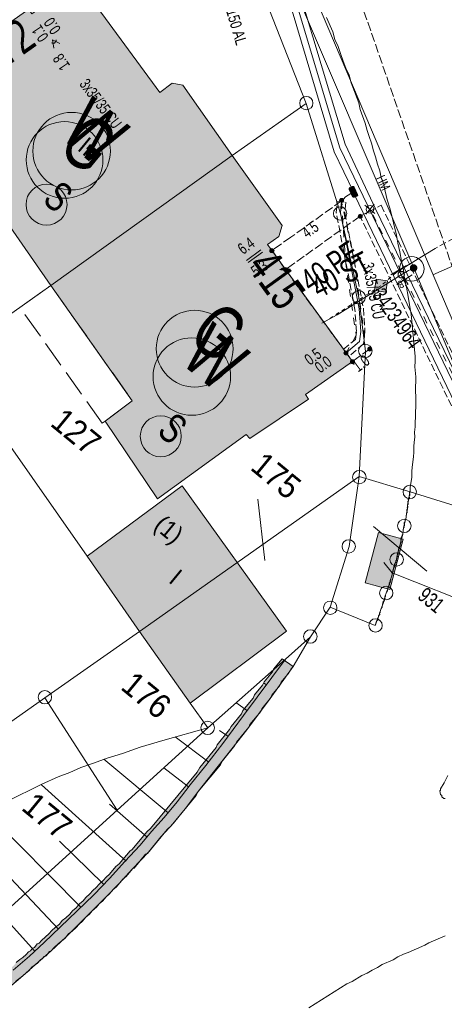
# Model space of a CAD drawing. Header units: metres. Extents: x -740 to 758, y -633 to 854.
# Tile 976 of 1056: x 419 to 438, y -85 to -39. Entities that reach past the tile are written whole.
import ezdxf

# ---------------------------------------------------------------- set-up
doc = ezdxf.new("R2010")
doc.units = ezdxf.units.M
doc.header["$MEASUREMENT"] = 0
for name, pattern in [('1248_416', [1.664, 1.248, -0.416]), ('166_166', [0.3328, 0.1664, -0.1664]), ('333_125', [0.4576, 0.3328, -0.1248]), ('333_333', [0.6656, 0.3328, -0.3328]), ('416_125', [0.5408, 0.416, -0.1248])]:
    doc.linetypes.add(name, pattern=pattern)
for name, color, linetype in [('Gas.LOVION', 7, 'Continuous'), ('Grundkarte.LOVION', 7, 'Continuous'), ('Grundkarte_Text.LOVION', 7, 'Continuous'), ('Strom.LOVION', 7, 'Continuous'), ('StromBemass.LOVION', 7, 'Continuous'), ('Telko.LOVION', 7, 'Continuous'), ('Wasser.LOVION', 7, 'Continuous')]:
    doc.layers.add(name, color=color, linetype=linetype)
doc.styles.add('ERSTELLTER_STIL_1', font='arial.ttf')

msp = doc.modelspace()

# ---------------------------------------------------------------- hatches: boundary and pattern name
at = {"layer": 'Gas.LOVION', "linetype": 'Continuous', "lineweight": 13}
for points in [[(437.117, -51.12), (437.13, -51.103), (437.14, -51.083), (437.148, -51.063), (437.154, -51.041), (437.157, -51.02), (437.156, -50.998), (437.154, -50.976), (437.148, -50.955), (437.14, -50.934), (437.129, -50.915), (437.116, -50.897), (437.101, -50.881), (437.084, -50.867), (437.066, -50.856), (437.046, -50.846), (437.025, -50.84), (437.003, -50.836), (436.981, -50.834), (436.959, -50.836), (436.938, -50.84), (436.917, -50.847), (436.897, -50.856), (436.879, -50.868), (436.862, -50.882), (436.847, -50.898), (436.834, -50.916), (436.823, -50.935), (436.815, -50.956), (436.81, -50.977), (436.807, -50.999), (436.807, -51.021), (436.81, -51.043), (436.816, -51.064), (436.824, -51.084), (436.835, -51.103), (436.848, -51.121), (436.863, -51.137), (436.88, -51.151), (436.898, -51.163), (436.918, -51.172), (436.939, -51.179), (436.961, -51.183), (436.983, -51.184), (437.004, -51.183), (437.026, -51.179), (437.047, -51.172), (437.067, -51.162), (437.085, -51.15), (437.102, -51.136)], [(437.117, -51.115), (437.13, -51.097), (437.141, -51.078), (437.149, -51.057), (437.154, -51.036), (437.157, -51.014), (437.157, -50.992), (437.154, -50.971), (437.148, -50.949), (437.14, -50.929), (437.13, -50.91), (437.117, -50.892), (437.102, -50.876), (437.085, -50.862), (437.066, -50.851), (437.046, -50.841), (437.025, -50.835), (437.004, -50.831), (436.982, -50.829), (436.96, -50.831), (436.938, -50.835), (436.918, -50.842), (436.898, -50.851), (436.879, -50.863), (436.863, -50.877), (436.848, -50.893), (436.835, -50.911), (436.824, -50.93), (436.816, -50.95), (436.811, -50.972), (436.808, -50.993), (436.808, -51.015), (436.811, -51.037), (436.817, -51.058), (436.825, -51.079), (436.835, -51.098), (436.848, -51.116), (436.863, -51.131), (436.88, -51.145), (436.899, -51.157), (436.919, -51.166), (436.94, -51.173), (436.961, -51.177), (436.983, -51.178), (437.005, -51.177), (437.026, -51.173), (437.047, -51.166), (437.067, -51.157), (437.086, -51.145), (437.102, -51.131)], [(432.858, -53.904), (432.512, -53.243), (432.189, -53.408), (432.521, -54.085)]]:
    msp.add_hatch(color=7, dxfattribs=at).paths.add_polyline_path(points)
at = {"layer": 'Grundkarte.LOVION', "linetype": 'Continuous', "lineweight": 18}
for color, points in [(9, [(417.625, -39.876), (416.294, -40.775), (416.434, -40.998), (416.381, -41.062), (415.109, -41.955), (412.511, -43.805), (414.927, -47.352), (416.252, -46.395), (420.033, -51.818), (428.515, -45.757), (426.212, -42.465), (425.7, -42.368), (425.123, -42.808), (421.3, -37.566), (419.148, -39.136), (419.008, -38.914)]), (9, [(431.941, -56.92), (434.125, -55.376), (430.162, -49.911), (430.687, -49.535), (430.843, -49.017), (428.515, -45.757), (420.033, -51.818), (423.841, -57.209), (422.575, -58.16), (425.028, -61.792), (429.168, -58.787), (429.334, -58.977), (432.081, -57.142)]), (254, [(421.744, -64.478), (424.186, -67.993), (426.553, -71.338), (431.041, -67.973), (426.18, -61.177)]), (254, [(415.642, -86.709), (415.806, -86.575), (415.912, -86.447), (416.569, -85.91), (416.707, -85.807), (417.199, -85.405), (417.337, -85.302), (417.469, -85.142), (417.962, -84.739), (418.099, -84.637), (418.264, -84.502), (418.396, -84.342), (418.724, -84.073), (418.862, -83.971), (419.026, -83.837), (419.158, -83.676), (419.322, -83.542), (419.407, -83.504), (419.566, -83.311), (419.624, -83.305), (419.73, -83.177), (419.815, -83.139), (419.974, -82.946), (420.058, -82.908), (420.191, -82.748), (420.381, -82.581), (420.71, -82.313), (420.868, -82.12), (421.032, -81.986), (421.223, -81.819), (421.355, -81.658), (421.519, -81.524), (421.678, -81.331), (421.842, -81.197), (421.974, -81.036), (422.165, -80.87), (422.297, -80.709), (422.461, -80.575), (422.619, -80.382), (422.784, -80.248), (422.942, -80.055), (423.106, -79.921), (423.397, -79.567), (423.561, -79.433), (423.852, -79.079), (423.936, -79.042), (424.465, -78.399), (424.55, -78.361), (425.474, -77.236), (425.665, -77.07), (426.827, -75.656), (426.927, -75.468), (427.957, -74.215), (428.057, -74.028), (428.638, -73.321), (428.712, -73.166), (429.293, -72.459), (429.34, -72.336), (429.842, -71.725), (429.889, -71.603), (430.285, -71.121), (430.359, -70.966), (430.728, -70.516), (430.802, -70.361), (431.172, -69.911), (431.245, -69.756), (431.351, -69.627), (430.842, -69.263), (430.446, -69.745), (430.399, -69.868), (430.003, -70.35), (429.929, -70.505), (429.559, -70.955), (429.486, -71.11), (429.011, -71.688), (428.937, -71.843), (428.462, -72.422), (428.388, -72.577), (427.807, -73.284), (427.76, -73.407), (426.994, -74.339), (426.867, -74.558), (424.702, -77.193), (424.537, -77.328), (423.824, -78.195), (423.739, -78.233), (423.237, -78.844), (423.073, -78.978), (422.783, -79.332), (422.618, -79.466), (422.486, -79.627), (422.296, -79.793), (422.164, -79.954), (421.999, -80.088), (421.867, -80.249), (421.677, -80.415), (421.545, -80.576), (421.38, -80.71), (421.222, -80.903), (421.058, -81.037), (420.926, -81.198), (420.735, -81.364), (420.571, -81.499), (420.439, -81.659), (420.248, -81.826), (420.084, -81.96), (419.952, -82.121), (419.788, -82.255), (419.597, -82.421), (419.491, -82.55), (419.406, -82.588), (419.274, -82.749), (419.189, -82.786), (419.084, -82.915), (418.999, -82.953), (418.893, -83.081), (418.729, -83.216), (418.591, -83.318), (418.427, -83.452), (418.295, -83.613), (418.131, -83.747), (417.993, -83.849), (417.664, -84.118), (417.532, -84.278), (417.395, -84.381), (416.738, -84.918), (416.6, -85.02), (416.468, -85.18), (416.14, -85.449), (416.002, -85.551), (415.509, -85.954), (415.371, -86.056), (415.207, -86.19)])]:
    msp.add_hatch(color=color, dxfattribs=at).paths.add_polyline_path(points)
at = {"layer": 'Strom.LOVION', "linetype": 'Continuous', "lineweight": 13}
for points in [[(418.9, -39.013), (418.025, -39.586), (418.146, -39.766), (419.037, -39.206)], [(433.974, -47.337), (434.126, -47.677), (434.158, -47.703), (434.216, -47.697), (434.331, -47.657), (434.37, -47.608), (434.367, -47.579), (434.2, -47.226), (434.168, -47.2), (434.109, -47.205), (434.011, -47.259), (433.995, -47.246), (433.969, -47.278)], [(434.17, -55.386), (433.502, -54.595), (433.337, -54.729), (434.022, -55.534)]]:
    msp.add_hatch(color=7, dxfattribs=at).paths.add_polyline_path(points)
at = {"layer": 'StromBemass.LOVION', "linetype": 'Continuous', "lineweight": 13}
for points in [[(433.694, -47.909), (433.701, -47.899), (433.707, -47.889), (433.711, -47.878), (433.714, -47.866), (433.715, -47.855), (433.715, -47.843), (433.714, -47.831), (433.711, -47.82), (433.706, -47.809), (433.701, -47.798), (433.694, -47.789), (433.686, -47.78), (433.676, -47.773), (433.666, -47.766), (433.656, -47.761), (433.644, -47.758), (433.633, -47.756), (433.621, -47.755), (433.609, -47.756), (433.598, -47.758), (433.586, -47.762), (433.576, -47.767), (433.566, -47.773), (433.557, -47.781), (433.548, -47.789), (433.541, -47.799), (433.536, -47.809), (433.532, -47.82), (433.529, -47.832), (433.527, -47.843), (433.527, -47.855), (433.529, -47.867), (433.532, -47.879), (433.536, -47.89), (433.542, -47.9), (433.549, -47.909), (433.557, -47.918), (433.566, -47.926), (433.576, -47.932), (433.587, -47.937), (433.598, -47.94), (433.61, -47.943), (433.622, -47.943), (433.633, -47.943), (433.645, -47.94), (433.656, -47.937), (433.667, -47.932), (433.677, -47.925), (433.686, -47.918)], [(434.561, -48.648), (434.567, -48.639), (434.573, -48.628), (434.577, -48.617), (434.58, -48.606), (434.582, -48.594), (434.582, -48.582), (434.58, -48.57), (434.577, -48.559), (434.573, -48.548), (434.567, -48.537), (434.56, -48.528), (434.552, -48.519), (434.543, -48.512), (434.533, -48.505), (434.522, -48.5), (434.511, -48.497), (434.499, -48.495), (434.487, -48.494), (434.476, -48.495), (434.464, -48.497), (434.453, -48.501), (434.442, -48.506), (434.432, -48.512), (434.423, -48.52), (434.415, -48.528), (434.408, -48.538), (434.402, -48.548), (434.398, -48.559), (434.395, -48.571), (434.393, -48.583), (434.394, -48.594), (434.395, -48.606), (434.398, -48.618), (434.402, -48.629), (434.408, -48.639), (434.415, -48.649), (434.423, -48.657), (434.432, -48.665), (434.442, -48.671), (434.453, -48.676), (434.464, -48.68), (434.476, -48.682), (434.488, -48.683), (434.5, -48.682), (434.511, -48.68), (434.523, -48.676), (434.533, -48.671), (434.543, -48.664), (434.552, -48.657)], [(430.43, -50.251), (430.437, -50.241), (430.442, -50.231), (430.446, -50.22), (430.449, -50.209), (430.451, -50.197), (430.451, -50.185), (430.449, -50.174), (430.446, -50.162), (430.442, -50.151), (430.436, -50.141), (430.429, -50.132), (430.421, -50.123), (430.412, -50.116), (430.402, -50.109), (430.392, -50.104), (430.38, -50.101), (430.369, -50.099), (430.357, -50.098), (430.345, -50.099), (430.334, -50.101), (430.323, -50.105), (430.312, -50.11), (430.302, -50.116), (430.293, -50.124), (430.285, -50.132), (430.278, -50.142), (430.273, -50.152), (430.268, -50.163), (430.265, -50.174), (430.264, -50.186), (430.264, -50.198), (430.265, -50.209), (430.268, -50.221), (430.273, -50.232), (430.278, -50.242), (430.285, -50.251), (430.294, -50.26), (430.303, -50.267), (430.313, -50.274), (430.323, -50.279), (430.334, -50.282), (430.346, -50.284), (430.358, -50.285), (430.369, -50.284), (430.381, -50.282), (430.392, -50.278), (430.403, -50.273), (430.413, -50.267), (430.422, -50.26)], [(430.444, -50.26), (430.451, -50.25), (430.457, -50.24), (430.461, -50.229), (430.464, -50.217), (430.465, -50.206), (430.465, -50.194), (430.464, -50.182), (430.461, -50.171), (430.456, -50.16), (430.451, -50.149), (430.444, -50.14), (430.435, -50.131), (430.426, -50.124), (430.416, -50.118), (430.406, -50.113), (430.394, -50.109), (430.383, -50.107), (430.371, -50.106), (430.359, -50.107), (430.348, -50.109), (430.336, -50.113), (430.326, -50.118), (430.316, -50.124), (430.307, -50.132), (430.299, -50.14), (430.292, -50.15), (430.286, -50.16), (430.282, -50.171), (430.279, -50.183), (430.277, -50.194), (430.277, -50.206), (430.279, -50.218), (430.282, -50.229), (430.286, -50.24), (430.292, -50.251), (430.299, -50.26), (430.307, -50.269), (430.316, -50.276), (430.326, -50.283), (430.337, -50.288), (430.348, -50.291), (430.36, -50.293), (430.372, -50.294), (430.383, -50.293), (430.395, -50.291), (430.406, -50.287), (430.417, -50.282), (430.427, -50.276), (430.436, -50.268)], [(431.081, -51.143), (431.088, -51.134), (431.094, -51.124), (431.098, -51.113), (431.101, -51.101), (431.103, -51.089), (431.103, -51.078), (431.101, -51.066), (431.098, -51.055), (431.094, -51.044), (431.088, -51.033), (431.081, -51.024), (431.073, -51.015), (431.064, -51.008), (431.054, -51.002), (431.043, -50.997), (431.032, -50.993), (431.02, -50.991), (431.009, -50.99), (430.997, -50.991), (430.985, -50.993), (430.974, -50.997), (430.964, -51.002), (430.954, -51.008), (430.945, -51.016), (430.937, -51.024), (430.93, -51.034), (430.924, -51.044), (430.92, -51.055), (430.917, -51.067), (430.915, -51.078), (430.915, -51.09), (430.917, -51.102), (430.92, -51.113), (430.924, -51.124), (430.93, -51.134), (430.937, -51.144), (430.945, -51.152), (430.954, -51.16), (430.964, -51.166), (430.975, -51.171), (430.986, -51.175), (430.998, -51.177), (431.009, -51.178), (431.021, -51.177), (431.033, -51.175), (431.044, -51.171), (431.054, -51.166), (431.064, -51.16), (431.073, -51.152)], [(435.008, -54.854), (435.015, -54.844), (435.021, -54.834), (435.026, -54.823), (435.029, -54.811), (435.03, -54.799), (435.03, -54.787), (435.028, -54.775), (435.025, -54.764), (435.021, -54.753), (435.015, -54.742), (435.008, -54.733), (435, -54.724), (434.991, -54.716), (434.98, -54.71), (434.97, -54.705), (434.958, -54.701), (434.946, -54.699), (434.935, -54.698), (434.923, -54.699), (434.911, -54.701), (434.899, -54.705), (434.889, -54.71), (434.879, -54.717), (434.869, -54.724), (434.861, -54.733), (434.854, -54.743), (434.848, -54.753), (434.844, -54.764), (434.841, -54.776), (434.84, -54.788), (434.84, -54.8), (434.841, -54.812), (434.844, -54.823), (434.849, -54.834), (434.855, -54.845), (434.862, -54.855), (434.87, -54.863), (434.879, -54.871), (434.889, -54.877), (434.9, -54.882), (434.911, -54.886), (434.923, -54.888), (434.935, -54.889), (434.947, -54.888), (434.959, -54.886), (434.97, -54.882), (434.981, -54.877), (434.991, -54.87), (435, -54.863)], [(433.897, -55.034), (433.904, -55.025), (433.91, -55.015), (433.914, -55.004), (433.917, -54.992), (433.918, -54.98), (433.918, -54.969), (433.917, -54.957), (433.914, -54.946), (433.909, -54.935), (433.904, -54.924), (433.897, -54.915), (433.888, -54.906), (433.879, -54.899), (433.869, -54.892), (433.859, -54.887), (433.847, -54.884), (433.836, -54.882), (433.824, -54.881), (433.812, -54.882), (433.801, -54.884), (433.79, -54.888), (433.779, -54.893), (433.769, -54.899), (433.76, -54.907), (433.752, -54.915), (433.745, -54.925), (433.739, -54.935), (433.735, -54.946), (433.732, -54.958), (433.731, -54.969), (433.731, -54.981), (433.732, -54.993), (433.735, -55.004), (433.74, -55.015), (433.745, -55.025), (433.752, -55.035), (433.76, -55.044), (433.769, -55.051), (433.779, -55.057), (433.79, -55.062), (433.801, -55.066), (433.813, -55.068), (433.825, -55.069), (433.836, -55.068), (433.848, -55.066), (433.859, -55.062), (433.87, -55.057), (433.88, -55.051), (433.889, -55.043)], [(433.897, -55.034), (433.904, -55.025), (433.91, -55.015), (433.914, -55.004), (433.917, -54.992), (433.918, -54.98), (433.918, -54.969), (433.917, -54.957), (433.914, -54.946), (433.909, -54.935), (433.904, -54.924), (433.897, -54.915), (433.888, -54.906), (433.879, -54.899), (433.869, -54.892), (433.859, -54.887), (433.847, -54.884), (433.836, -54.882), (433.824, -54.881), (433.812, -54.882), (433.801, -54.884), (433.79, -54.888), (433.779, -54.893), (433.769, -54.899), (433.76, -54.907), (433.752, -54.915), (433.745, -54.925), (433.739, -54.935), (433.735, -54.946), (433.732, -54.958), (433.731, -54.969), (433.731, -54.981), (433.732, -54.993), (433.735, -55.004), (433.74, -55.015), (433.745, -55.025), (433.752, -55.035), (433.76, -55.044), (433.769, -55.051), (433.779, -55.057), (433.79, -55.062), (433.801, -55.066), (433.813, -55.068), (433.825, -55.069), (433.836, -55.068), (433.848, -55.066), (433.859, -55.062), (433.87, -55.057), (433.88, -55.051), (433.889, -55.043)], [(434.197, -55.444), (434.204, -55.434), (434.21, -55.424), (434.214, -55.413), (434.217, -55.401), (434.219, -55.39), (434.219, -55.378), (434.217, -55.366), (434.214, -55.354), (434.21, -55.343), (434.204, -55.333), (434.197, -55.323), (434.189, -55.315), (434.18, -55.307), (434.17, -55.301), (434.159, -55.296), (434.148, -55.292), (434.136, -55.29), (434.124, -55.289), (434.112, -55.29), (434.101, -55.292), (434.089, -55.296), (434.079, -55.301), (434.069, -55.308), (434.059, -55.315), (434.051, -55.324), (434.044, -55.333), (434.039, -55.344), (434.034, -55.355), (434.031, -55.366), (434.03, -55.378), (434.03, -55.39), (434.032, -55.402), (434.035, -55.413), (434.039, -55.424), (434.045, -55.435), (434.052, -55.444), (434.06, -55.453), (434.069, -55.461), (434.079, -55.467), (434.09, -55.472), (434.101, -55.476), (434.113, -55.478), (434.125, -55.478), (434.137, -55.478), (434.148, -55.475), (434.159, -55.472), (434.17, -55.467), (434.18, -55.46), (434.189, -55.453)], [(434.201, -55.448), (434.208, -55.439), (434.213, -55.428), (434.218, -55.417), (434.221, -55.406), (434.222, -55.394), (434.222, -55.382), (434.221, -55.37), (434.218, -55.359), (434.213, -55.348), (434.207, -55.337), (434.2, -55.328), (434.192, -55.319), (434.183, -55.311), (434.173, -55.305), (434.162, -55.3), (434.151, -55.296), (434.139, -55.294), (434.127, -55.293), (434.115, -55.294), (434.104, -55.297), (434.093, -55.3), (434.082, -55.305), (434.072, -55.312), (434.063, -55.319), (434.055, -55.328), (434.048, -55.338), (434.042, -55.348), (434.038, -55.359), (434.035, -55.371), (434.033, -55.382), (434.033, -55.394), (434.035, -55.406), (434.038, -55.418), (434.042, -55.429), (434.048, -55.439), (434.055, -55.449), (434.063, -55.457), (434.072, -55.465), (434.082, -55.471), (434.093, -55.476), (434.104, -55.48), (434.116, -55.482), (434.128, -55.483), (434.14, -55.482), (434.151, -55.48), (434.163, -55.476), (434.173, -55.471), (434.184, -55.464), (434.193, -55.457)]]:
    msp.add_hatch(color=7, dxfattribs=at).paths.add_polyline_path(points)
at = {"layer": 'Telko.LOVION', "linetype": 'Continuous', "lineweight": 13}
msp.add_hatch(color=7, dxfattribs=at).paths.add_polyline_path([(435.335, -63.371), (434.723, -65.721), (435.875, -66.022), (436.488, -63.672)])
msp.add_hatch(color=7, dxfattribs=at).paths.add_polyline_path([(435.335, -63.371), (434.723, -65.721), (435.875, -66.022), (436.488, -63.672)])
at = {"layer": 'Wasser.LOVION', "linetype": 'Continuous', "lineweight": 13}
for points in [[(435.685, -52.135), (435.766, -51.61), (435.241, -51.528), (435.16, -52.053)], [(432.932, -53.911), (432.502, -53.288), (432.197, -53.496), (432.628, -54.119)]]:
    msp.add_hatch(color=7, dxfattribs=at).paths.add_polyline_path(points)

# ---------------------------------------------------------------- linework, layer by layer
at = {"layer": 'Gas.LOVION', "color": 5, "linetype": 'Continuous', "lineweight": 18}
for points in [[(421.935, -12.618), (424.898, -20.708), (425.827, -23.41), (425.6, -23.654), (425.96, -24.919), (426.839, -27.257), (436.993, -51.002), (438.983, -55.788), (445.139, -69.786), (452.329, -84.068), (454.17, -87.332), (459.058, -96.06), (466.964, -108.913), (476.558, -124.659), (484.713, -136.881), (490.312, -143.959), (494.472, -149.183), (511.141, -167.163), (511.407, -167.462), (511.638, -167.706), (515.808, -171.968), (525.98, -180.328), (533.808, -186.789), (542.251, -193.781)], [(436.993, -51.002), (436.894, -51.056), (436.738, -51.116), (436.404, -51.326), (433.41, -53.2), (432.693, -53.58)]]:
    msp.add_lwpolyline(points, dxfattribs=at)
at = {"layer": 'Gas.LOVION', "color": 251, "linetype": 'Continuous', "lineweight": 13}
for points in [[(435.916, -51.329), (436.656, -50.887)], [(436.196, -51.775), (436.92, -51.32)]]:
    msp.add_lwpolyline(points, dxfattribs=at)
at = {"layer": 'Gas.LOVION', "color": 5, "linetype": 'Continuous', "lineweight": 18}
for centre, radius in [((420.682, -45.959), 1.792), ((426.757, -54.776), 1.794)]:
    msp.add_circle(centre, radius, dxfattribs=at)
at = {"layer": 'Gas.LOVION', "color": 7, "linetype": 'Continuous', "lineweight": 13}
msp.add_circle((436.898, -51.046), 0.573, dxfattribs=at)
at = {"layer": 'Gas.LOVION', "color": 251, "linetype": 'Continuous', "lineweight": 13}
msp.add_circle((436.407, -51.318), 0.153, dxfattribs=at)
at = {"layer": 'Grundkarte.LOVION', "color": 8, "linetype": 'Continuous', "lineweight": 18}
for points in [[(443.464, -63.537), (436.819, -61.467), (434.444, -60.754), (434.729, -54.903), (434.424, -52.391), (433.566, -48.455), (431.971, -43.321), (429.532, -37.116), (426.334, -29.803), (420.006, -14.964), (426.334, -29.803), (406.948, -43.433), (395.195, -51.705), (383.417, -60.009)], [(443.464, -63.537), (436.819, -61.467), (436.792, -61.499), (436.804, -61.616), (436.777, -61.649), (436.789, -61.766), (436.736, -61.83), (436.742, -61.888), (436.715, -61.921), (436.727, -62.038), (436.7, -62.07), (436.712, -62.187), (436.685, -62.219), (436.691, -62.278), (436.665, -62.31), (436.676, -62.427), (436.65, -62.459), (436.656, -62.518), (436.629, -62.55), (436.641, -62.667), (436.614, -62.699), (436.62, -62.758), (436.593, -62.79), (436.573, -62.88), (436.546, -62.912), (436.558, -63.03), (436.531, -63.062), (436.537, -63.12), (436.511, -63.152), (436.516, -63.211), (436.49, -63.243), (436.501, -63.36), (436.475, -63.392), (436.481, -63.451), (436.454, -63.483), (436.434, -63.574), (436.407, -63.606), (436.413, -63.664), (436.387, -63.697), (436.398, -63.814), (436.372, -63.846), (436.377, -63.904), (436.351, -63.936), (436.357, -63.995), (436.33, -64.027), (436.31, -64.118), (436.283, -64.15), (436.289, -64.209), (436.262, -64.241), (436.268, -64.299), (436.242, -64.331), (436.247, -64.39), (436.221, -64.422), (436.227, -64.481), (436.2, -64.513), (436.18, -64.603), (436.185, -64.662), (436.159, -64.694), (436.165, -64.753), (436.112, -64.817), (436.118, -64.876), (436.091, -64.908), (436.097, -64.966), (436.044, -65.031), (436.05, -65.089), (436.023, -65.121), (436.029, -65.18), (436.003, -65.212), (436.008, -65.27), (435.982, -65.303), (435.988, -65.361), (435.961, -65.393), (435.941, -65.484), (435.914, -65.516), (435.92, -65.575), (435.894, -65.607), (435.899, -65.665), (435.846, -65.73), (435.852, -65.788), (435.826, -65.82), (435.805, -65.911), (435.779, -65.943), (435.784, -66.002), (435.758, -66.034), (435.764, -66.092), (435.711, -66.157), (435.69, -66.247), (435.664, -66.279), (435.669, -66.338), (435.643, -66.37), (435.649, -66.429), (435.622, -66.461), (435.628, -66.519), (435.549, -66.616), (435.555, -66.674), (435.528, -66.707), (435.534, -66.765), (435.507, -66.797), (435.513, -66.856), (435.46, -66.92), (435.44, -67.011), (435.413, -67.043), (435.419, -67.101), (435.393, -67.134), (435.398, -67.192), (435.345, -67.256), (435.325, -67.347), (435.298, -67.379), (435.304, -67.438), (435.251, -67.502), (435.257, -67.561), (435.231, -67.593), (435.21, -67.683), (435.183, -67.716), (433.09, -66.856), (433.965, -64.022), (434.444, -60.754), (434.729, -54.903), (434.424, -52.391), (433.566, -48.455), (431.971, -43.321), (429.532, -37.116)], [(435.183, -67.716), (435.251, -67.502), (435.325, -67.347), (435.46, -66.92), (435.534, -66.765), (435.602, -66.552), (435.643, -66.37), (435.711, -66.157), (435.784, -66.002), (435.852, -65.788), (435.894, -65.607), (435.961, -65.393), (436.044, -65.031), (436.112, -64.817), (436.185, -64.662), (436.221, -64.422), (436.262, -64.241), (436.33, -64.027), (436.413, -63.664), (436.481, -63.451), (436.49, -63.243), (436.573, -62.88), (436.641, -62.667), (436.65, -62.459), (436.691, -62.278), (436.7, -62.07), (436.742, -61.888), (436.777, -61.649), (436.819, -61.467), (436.828, -61.259), (436.899, -60.78), (436.903, -60.513), (436.912, -60.305), (436.983, -59.825), (436.993, -59.618), (436.996, -59.351), (437.005, -59.144), (437.041, -58.904), (437.018, -58.669), (437.054, -58.429), (437.063, -58.222), (437.067, -57.955), (437.076, -57.748), (437.079, -57.481), (437.089, -57.273), (437.092, -57.007), (437.069, -56.773), (437.078, -56.565), (437.082, -56.299), (437.091, -56.091), (437.045, -55.622), (437.049, -55.356), (437.058, -55.148), (436.864, -53.158), (436.791, -52.721), (436.725, -52.344), (436.653, -51.907), (436.554, -51.503), (436.514, -51.093), (436.415, -50.689), (436.343, -50.253), (436.244, -49.849), (436.178, -49.471), (435.882, -48.259), (435.751, -47.828), (435.653, -47.424), (435.592, -47.105), (435.473, -46.791), (435.412, -46.472), (435.293, -46.159), (435.2, -45.813), (435.112, -45.526), (435.02, -45.18), (434.9, -44.867), (434.813, -44.58), (434.72, -44.234), (434.482, -43.607), (434.421, -43.288), (434.063, -42.348), (433.97, -42.002), (433.818, -41.662), (433.699, -41.349), (433.574, -40.977), (433.455, -40.664), (433.303, -40.324), (433.21, -39.978), (432.908, -39.298)], [(416.624, -82.239), (423.14, -76.341), (427.375, -72.499), (430.992, -69.278), (432.162, -68.247), (433.09, -66.856), (435.183, -67.716), (435.251, -67.502), (435.325, -67.347), (435.46, -66.92), (435.534, -66.765), (435.602, -66.552), (435.643, -66.37), (435.711, -66.157), (435.784, -66.002), (435.852, -65.788), (435.894, -65.607), (435.961, -65.393), (436.044, -65.031), (436.112, -64.817), (436.185, -64.662), (436.221, -64.422), (436.262, -64.241), (436.33, -64.027), (436.413, -63.664), (436.481, -63.451), (436.49, -63.243), (436.573, -62.88), (436.641, -62.667), (436.65, -62.459), (436.691, -62.278), (436.7, -62.07), (436.742, -61.888), (436.777, -61.649), (436.819, -61.467), (443.464, -63.537)], [(438.587, -74.713), (438.413, -75.055), (438.234, -75.338), (438.24, -75.397), (438.213, -75.429), (438.231, -75.605), (438.295, -75.657), (438.301, -75.716), (438.397, -75.795), (438.456, -75.79)], [(432.082, -85.575), (433.865, -84.455), (434.119, -84.341), (434.565, -84.061), (434.82, -83.948), (435.043, -83.808), (435.298, -83.694), (435.52, -83.554), (436.03, -83.327), (436.253, -83.187), (436.508, -83.073), (436.736, -82.992), (437.501, -82.651), (437.697, -82.543), (438.462, -82.203)]]:
    msp.add_lwpolyline(points, dxfattribs=at)
at = {"layer": 'Grundkarte.LOVION', "color": 253, "linetype": 'Continuous', "lineweight": 18}
for points in [[(383.417, -60.009), (395.195, -51.705), (406.948, -43.433), (426.334, -29.803), (429.532, -37.116), (431.971, -43.321), (433.566, -48.455), (434.424, -52.391), (434.729, -54.903), (434.444, -60.754), (433.965, -64.022), (433.09, -66.856), (432.162, -68.247), (430.992, -69.278), (427.375, -72.499), (423.14, -76.341), (416.624, -82.239), (405.84, -91.953)], [(405.84, -91.953), (416.624, -82.239), (423.14, -76.341), (427.375, -72.499), (430.992, -69.278), (432.162, -68.247), (431.351, -69.627), (430.285, -71.121), (429.187, -72.587), (426.927, -75.468), (426.378, -76.202), (425.77, -76.941), (425.184, -77.59), (424.603, -78.297), (423.852, -79.079), (423.238, -79.76), (422.619, -80.382), (421.974, -81.036), (420.736, -82.28), (420.058, -82.908), (419.322, -83.542), (418.724, -84.073), (417.469, -85.142), (415.642, -86.709)], [(405.84, -91.953), (416.624, -82.239), (423.14, -76.341), (427.375, -72.499), (430.992, -69.278), (432.162, -68.247), (431.351, -69.627), (430.285, -71.121), (429.187, -72.587), (426.927, -75.468), (426.378, -76.202), (425.77, -76.941), (425.184, -77.59), (424.603, -78.297), (423.852, -79.079), (423.238, -79.76), (422.619, -80.382), (421.974, -81.036), (420.736, -82.28), (420.058, -82.908), (419.322, -83.542), (418.724, -84.073), (417.469, -85.142), (415.642, -86.709)]]:
    msp.add_lwpolyline(points, dxfattribs=at)
at = {"layer": 'Grundkarte.LOVION', "color": 8, "linetype": 'Continuous', "lineweight": 18}
for points in [[(406.948, -43.433), (426.334, -29.803), (429.532, -37.116), (431.971, -43.321), (428.515, -45.757), (420.033, -51.818), (418.597, -52.845), (415.252, -55.211)], [(417.625, -39.876), (419.008, -38.914), (419.148, -39.136), (421.3, -37.566), (425.123, -42.808), (425.7, -42.368), (426.212, -42.465), (428.515, -45.757), (420.033, -51.818), (416.252, -46.395), (414.927, -47.352), (412.511, -43.805), (415.109, -41.955), (416.381, -41.062), (416.434, -40.998), (416.294, -40.775)], [(395.195, -51.705), (406.948, -43.433), (415.252, -55.211), (421.744, -64.478), (424.186, -67.993), (419.76, -71.086), (412.434, -76.265), (402.817, -62.545), (397.53, -55.023)], [(415.252, -55.211), (418.597, -52.845), (420.033, -51.818), (428.515, -45.757), (431.971, -43.321), (433.566, -48.455), (434.424, -52.391), (434.729, -54.903), (434.444, -60.754), (424.186, -67.993), (421.744, -64.478)], [(431.941, -56.92), (432.081, -57.142), (429.334, -58.977), (429.168, -58.787), (425.028, -61.792), (422.575, -58.16), (423.841, -57.209), (420.033, -51.818), (428.515, -45.757), (430.843, -49.017), (430.687, -49.535), (430.162, -49.911), (434.125, -55.376)], [(421.744, -64.478), (426.18, -61.177), (431.041, -67.973), (426.553, -71.338), (424.186, -67.993)], [(424.186, -67.993), (434.444, -60.754), (433.965, -64.022), (433.09, -66.856), (432.162, -68.247), (430.992, -69.278), (427.375, -72.499), (426.553, -71.338)], [(436.185, -64.662), (436.112, -64.817), (436.044, -65.031), (435.961, -65.393), (435.894, -65.607), (435.852, -65.788), (435.784, -66.002), (435.711, -66.157), (435.643, -66.37), (435.602, -66.552), (435.534, -66.765), (435.46, -66.92), (435.325, -67.347), (435.251, -67.502), (435.183, -67.716), (433.09, -66.856), (433.965, -64.022), (434.444, -60.754), (436.819, -61.467), (436.777, -61.649), (436.742, -61.888), (436.7, -62.07), (436.691, -62.278), (436.65, -62.459), (436.641, -62.667), (436.573, -62.88), (436.49, -63.243), (436.481, -63.451), (436.413, -63.664), (436.33, -64.027), (436.262, -64.241), (436.221, -64.422)], [(419.76, -71.086), (424.186, -67.993), (426.553, -71.338), (427.375, -72.499), (423.14, -76.341)], [(412.434, -76.265), (419.76, -71.086), (423.14, -76.341), (416.624, -82.239)]]:
    msp.add_lwpolyline(points, close=True, dxfattribs=at)
at = {"layer": 'Grundkarte.LOVION', "color": 8, "linetype": '1248_416', "lineweight": 18}
msp.add_lwpolyline([(422.575, -58.16), (422.437, -58.263), (418.597, -52.845), (420.033, -51.818), (423.841, -57.209)], close=True, dxfattribs=at)
at = {"layer": 'Grundkarte.LOVION', "color": 7, "linetype": 'Continuous', "lineweight": 13}
for points in [[(430.039, -64.672), (429.7, -61.809)], [(435.115, -63.082), (437.595, -65.174)], [(418.286, -83.821), (419.048, -83.155), (419.726, -82.527), (420.482, -81.803), (422.049, -80.29), (422.773, -79.539), (423.492, -78.73), (424.217, -77.98), (424.745, -77.337), (425.332, -76.688), (425.94, -75.949), (426.541, -75.151), (427.281, -74.252), (428.068, -73.229), (429.033, -71.923), (430.992, -69.278), (427.375, -72.499), (425.276, -73.088), (424.212, -73.399), (423.383, -73.687), (422.666, -73.905), (422.039, -74.143), (421.438, -74.35), (420.929, -74.577), (420.387, -74.778), (419.622, -75.119), (417.987, -75.929)], [(418.427, -83.452), (418.591, -83.318), (418.729, -83.216), (418.893, -83.081), (418.999, -82.953), (419.084, -82.915), (419.189, -82.786), (419.274, -82.749), (419.406, -82.588), (419.491, -82.55), (419.597, -82.421), (419.788, -82.255), (419.952, -82.121), (420.084, -81.96), (420.248, -81.826), (420.439, -81.659), (420.571, -81.499), (420.735, -81.364), (420.926, -81.198), (421.058, -81.037), (421.222, -80.903), (421.38, -80.71), (421.545, -80.576), (421.677, -80.415), (421.867, -80.249), (421.999, -80.088), (422.164, -79.954), (422.296, -79.793), (422.486, -79.627), (422.618, -79.466), (422.783, -79.332), (423.073, -78.978), (423.237, -78.844), (423.739, -78.233), (423.824, -78.195), (424.537, -77.328), (424.702, -77.193), (426.867, -74.558), (426.994, -74.339), (427.76, -73.407), (427.807, -73.284), (428.388, -72.577), (428.462, -72.422), (428.937, -71.843), (429.011, -71.688), (429.486, -71.11), (429.559, -70.955), (429.929, -70.505), (430.003, -70.35), (430.399, -69.868), (430.446, -69.745), (430.842, -69.263), (431.351, -69.627), (431.245, -69.756), (431.172, -69.911), (430.802, -70.361), (430.728, -70.516), (430.359, -70.966), (430.285, -71.121), (429.889, -71.603), (429.842, -71.725), (429.34, -72.336), (429.293, -72.459), (428.712, -73.166), (428.638, -73.321), (428.057, -74.028), (427.957, -74.215), (426.927, -75.468), (426.827, -75.656), (425.665, -77.07), (425.474, -77.236), (424.55, -78.361), (424.465, -78.399), (423.936, -79.042), (423.852, -79.079), (423.561, -79.433), (423.397, -79.567), (423.106, -79.921), (422.942, -80.055), (422.784, -80.248), (422.619, -80.382), (422.461, -80.575), (422.297, -80.709), (422.165, -80.87), (421.974, -81.036), (421.842, -81.197), (421.678, -81.331), (421.519, -81.524), (421.355, -81.658), (421.223, -81.819), (421.032, -81.986), (420.868, -82.12), (420.71, -82.313), (420.381, -82.581), (420.191, -82.748), (420.058, -82.908), (419.974, -82.946), (419.815, -83.139), (419.73, -83.177), (419.624, -83.305), (419.566, -83.311), (419.407, -83.504), (419.322, -83.542), (419.158, -83.676), (419.026, -83.837), (418.862, -83.971), (418.724, -84.073), (418.396, -84.342)], [(430.105, -70.488), (429.976, -70.382)], [(429.218, -71.698), (428.678, -71.307)], [(428.3, -72.881), (427.92, -72.623)], [(427.413, -74.091), (425.85, -72.914)], [(425.517, -76.463), (422.522, -73.948)], [(426.462, -75.248), (425.311, -74.356)], [(423.551, -78.725), (419.596, -75.151)], [(424.534, -77.594), (422.787, -76.051)], [(421.456, -80.88), (417.064, -76.462)], [(419.292, -82.924), (414.751, -77.9)], [(422.504, -79.802), (420.444, -77.787)], [(420.403, -81.899), (418.161, -79.518)]]:
    msp.add_lwpolyline(points, dxfattribs=at)
at = {"layer": 'Grundkarte.LOVION', "color": 9, "linetype": 'Continuous', "lineweight": 18}
for centre, radius in [((431.973, -43.302), 0.31), ((433.551, -48.459), 0.312), ((434.424, -52.372), 0.311), ((434.728, -54.881), 0.313), ((434.449, -60.776), 0.314), ((436.803, -61.471), 0.312), ((436.548, -63.054), 0.313), ((433.951, -64.014), 0.312), ((436.191, -64.623), 0.313), ((435.704, -66.192), 0.314), ((433.091, -66.88), 0.313), ((435.204, -67.709), 0.312), ((432.16, -68.224), 0.313), ((419.762, -71.063), 0.313), ((427.364, -72.493), 0.312)]:
    msp.add_circle(centre, radius, dxfattribs=at)
at = {"layer": 'Strom.LOVION', "color": 1, "linetype": 'Continuous', "lineweight": 18}
for points in [[(420.772, -14.032), (429.642, -31.445), (433.781, -45.213), (435.2, -48.237), (452.234, -83.398), (456.569, -91.619), (475.969, -121.51), (476.301, -122.187), (479.262, -128.281), (483.262, -134.126), (492.02, -145.713), (513.927, -169.048), (531.67, -184.87), (541.986, -194.102)], [(541.801, -194.327), (531.405, -185.029), (513.736, -169.215), (491.774, -145.915), (483.01, -134.269), (479.01, -128.424), (476.049, -122.329), (475.704, -121.669), (456.304, -91.778), (451.971, -83.586), (433.532, -45.385), (429.409, -31.631), (420.561, -14.289)]]:
    msp.add_lwpolyline(points, dxfattribs=at)
at = {"layer": 'Strom.LOVION', "color": 150, "linetype": 'Continuous', "lineweight": 18}
msp.add_lwpolyline([(420.363, -14.53), (429.176, -31.816), (433.27, -45.573), (434.177, -47.45), (434.221, -47.593), (451.056, -82.538), (451.183, -82.776), (455.96, -91.738), (456.068, -91.934), (456.141, -92.075), (475.401, -121.743), (475.525, -121.952), (478.615, -128.315), (478.758, -128.567), (482.158, -133.569), (482.761, -134.441), (491.557, -146.113), (513.535, -169.427), (531.641, -185.626), (541.603, -194.568)], dxfattribs=at)
at = {"layer": 'Strom.LOVION', "color": 7, "linetype": 'Continuous', "lineweight": 13}
msp.add_lwpolyline([(433.974, -47.337), (433.969, -47.278), (433.995, -47.246), (434.011, -47.259), (434.109, -47.205), (434.168, -47.2), (434.2, -47.226), (434.367, -47.579), (434.37, -47.608), (434.331, -47.657), (434.216, -47.697), (434.158, -47.703), (434.126, -47.677)], close=True, dxfattribs=at)
at = {"layer": 'Strom.LOVION', "color": 5, "linetype": 'Continuous', "lineweight": 18}
msp.add_lwpolyline([(434.177, -47.45), (433.801, -47.679), (433.616, -47.904), (433.564, -48.426), (434.446, -52.921), (434.52, -53.978), (434.462, -54.442), (433.834, -54.976)], dxfattribs=at)
at = {"layer": 'Strom.LOVION', "color": 7, "linetype": '333_125', "lineweight": 13}
for points in [[(433.969, -55.14), (433.7, -54.812), (434.275, -54.342), (434.312, -53.969), (434.241, -52.941), (433.372, -48.43), (433.408, -47.895), (433.811, -47.929), (433.768, -48.406), (434.635, -52.888), (434.712, -53.974), (434.649, -54.542)], [(434.481, -48.588), (435.465, -48.078), (451.857, -82.119), (451.895, -82.204), (450.911, -82.714), (450.87, -82.6)]]:
    msp.add_lwpolyline(points, close=True, dxfattribs=at)
at = {"layer": 'Strom.LOVION', "color": 9, "linetype": '333_333', "lineweight": 18}
for points in [[(434.695, -54.256), (434.21, -50.654), (433.616, -47.904), (433.8, -50.694), (434.3, -54.147), (433.834, -54.976)], [(450.905, -82.656), (451.876, -82.162), (434.988, -48.331)]]:
    msp.add_lwpolyline(points, dxfattribs=at)
at = {"layer": 'Strom.LOVION', "color": 9, "linetype": 'Continuous', "lineweight": 18}
for points in [[(434.712, -48.077), (435.178, -48.46)], [(434.752, -48.487), (435.135, -48.021)]]:
    msp.add_lwpolyline(points, dxfattribs=at)
at = {"layer": 'Strom.LOVION', "color": 1, "linetype": 'Continuous', "lineweight": 18}
for centre, radius in [((419.838, -48.045), 0.958), ((425.175, -58.87), 0.959)]:
    msp.add_circle(centre, radius, dxfattribs=at)
at = {"layer": 'Strom.LOVION', "color": 9, "linetype": 'Continuous', "lineweight": 18}
msp.add_circle((434.947, -48.265), 0.178, dxfattribs=at)
at = {"layer": 'StromBemass.LOVION', "color": 7, "linetype": '416_125', "lineweight": 13}
for points in [[(450.083, -83.623), (449.983, -83.352), (436.215, -43.497), (425.791, -13.364)], [(433.626, -47.858), (431.252, -49.568), (430.366, -50.187)], [(434.481, -48.588), (431.87, -50.454), (431.001, -51.086)], [(434.925, -54.795), (434.125, -55.376), (431.001, -51.086), (430.382, -50.2)]]:
    msp.add_lwpolyline(points, dxfattribs=at)
at = {"layer": 'StromBemass.LOVION', "color": 7, "linetype": 'Continuous', "lineweight": 13}
for points in [[(420.063, -40.48), (420.095, -40.507), (420.212, -40.495), (420.291, -40.399), (420.286, -40.34)], [(420.176, -40.735), (420.123, -40.341), (420.465, -40.515)], [(429.171, -50.659), (429.847, -50.164)], [(429.254, -50.754), (429.93, -50.259)]]:
    msp.add_lwpolyline(points, dxfattribs=at)
for centre, radius in [((433.621, -47.849), 0.0943), ((434.488, -48.588), 0.0943), ((430.357, -50.192), 0.0936), ((430.371, -50.2), 0.094), ((431.009, -51.084), 0.0938), ((434.935, -54.794), 0.0953), ((433.824, -54.975), 0.0939), ((433.824, -54.975), 0.0939), ((434.124, -55.384), 0.0945), ((434.128, -55.388), 0.0946)]:
    msp.add_circle(centre, radius, dxfattribs=at)
at = {"layer": 'Telko.LOVION', "color": 1, "linetype": 'Continuous', "lineweight": 18}
msp.add_lwpolyline([(421.631, -12.988), (423.501, -17.298), (423.875, -17.955), (424.037, -18.708), (444.789, -67.56), (444.993, -68.293), (444.295, -68.554), (435.976, -65.244), (435.59, -64.765)], dxfattribs=at)
at = {"layer": 'Telko.LOVION', "color": 49, "linetype": 'Continuous', "lineweight": 18}
msp.add_lwpolyline([(442.425, -52.909), (439.581, -50.572), (437.882, -51.329)], dxfattribs=at)
at = {"layer": 'Telko.LOVION', "color": 7, "linetype": 'Continuous', "lineweight": 13}
msp.add_lwpolyline([(435.335, -63.371), (436.488, -63.672), (435.875, -66.022), (434.723, -65.721)], close=True, dxfattribs=at)
msp.add_lwpolyline([(435.335, -63.371), (436.488, -63.672), (435.875, -66.022), (434.723, -65.721)], close=True, dxfattribs=at)
at = {"layer": 'Wasser.LOVION', "color": 150, "linetype": '333_125', "lineweight": 18}
msp.add_lwpolyline([(448.501, -44.468), (443.332, -47.22), (437.983, -50.093)], dxfattribs=at)
at = {"layer": 'Wasser.LOVION', "color": 150, "linetype": 'Continuous', "lineweight": 18}
msp.add_lwpolyline([(437.983, -50.093), (437.203, -50.583), (436.171, -51.215)], dxfattribs=at)
at = {"layer": 'Wasser.LOVION', "color": 150, "linetype": '166_166', "lineweight": 18}
msp.add_lwpolyline([(436.171, -51.215), (435.448, -51.833), (432.709, -53.593)], dxfattribs=at)
at = {"layer": 'Wasser.LOVION', "color": 7, "linetype": 'Continuous', "lineweight": 13}
msp.add_lwpolyline([(435.685, -52.135), (435.16, -52.053), (435.241, -51.528), (435.766, -51.61)], close=True, dxfattribs=at)
at = {"layer": 'Wasser.LOVION', "color": 94, "linetype": 'Continuous', "lineweight": 18}
for centre, radius in [((421.01, -45.546), 1.811), ((426.625, -56.078), 1.81)]:
    msp.add_circle(centre, radius, dxfattribs=at)

# ---------------------------------------------------------------- texts
at = {"layer": 'Gas.LOVION', "color": 5, "linetype": 'Continuous', "lineweight": 18, "attachment_point": 7, "style": 'ERSTELLTER_STIL_1'}
for s, insert, char_height, rotation in [('{\\A1;\\W0.71561x;G}', (420.263, -45.55), 2.48984, 320.584), ('{\\A1;\\W0.71558x;40 ST}', (432.575, -52.453), 1.06709, 27.2414), ('{\\A1;\\W0.71548x;KB}', (436.589, -51.439), 0.35572, 211.2514), ('{\\A1;\\W0.71563x;G}', (426.342, -54.369), 2.4898, 320.5847)]:
    msp.add_mtext(s, dxfattribs=dict(at, insert=insert, char_height=char_height, rotation=rotation))
at = {"layer": 'Grundkarte_Text.LOVION', "color": 8, "linetype": 'Continuous', "lineweight": 18, "attachment_point": 7, "style": 'ERSTELLTER_STIL_1'}
for s, insert, char_height, rotation in [('{\\A1;\\W0.71563x;72}', (417.991, -41.595), 1.6008, 35.2105), ('{\\A1;\\W0.71560x;415}', (429.137, -50.936), 1.60081, 305.8687)]:
    msp.add_mtext(s, dxfattribs=dict(at, insert=insert, char_height=char_height, rotation=rotation))
at = {"layer": 'Grundkarte_Text.LOVION', "color": 7, "linetype": 'Continuous', "lineweight": 13, "attachment_point": 7, "style": 'ERSTELLTER_STIL_1'}
for s, insert, char_height, rotation in [('{\\A1;\\W0.89455x;II}', (421.236, -45.47), 0.83076, 320.5814), ('{\\A1;\\W0.89459x;II}', (426.808, -54.087), 0.83073, 320.5841), ('{\\A1;\\W0.89450x;127}', (419.96, -58.338), 1.12429, 320.5859), ('{\\A1;\\W0.89451x;175}', (429.295, -60.405), 1.12428, 320.5855), ('{\\A1;\\W0.89449x;(1)}', (424.644, -63.328), 0.83074, 320.5848), ('{\\A1;\\W0.89459x;I}', (425.499, -65.666), 0.83073, 320.5841), ('{\\A1;\\W0.89450x;176}', (423.237, -70.664), 1.12432, 320.5834), ('{\\A1;\\W0.89448x;177}', (418.612, -76.292), 1.12434, 320.5841)]:
    msp.add_mtext(s, dxfattribs=dict(at, insert=insert, char_height=char_height, rotation=rotation))
at = {"layer": 'Strom.LOVION', "color": 150, "linetype": 'Continuous', "lineweight": 18, "insert": (427.763, -37.447), "char_height": 0.53352, "attachment_point": 7, "rotation": 286.2455, "style": 'ERSTELLTER_STIL_1'}
msp.add_mtext('{\\A1;\\W0.72207x;3x150/150 AL}', dxfattribs=at)
at = {"layer": 'Strom.LOVION', "color": 5, "linetype": 'Continuous', "lineweight": 18, "attachment_point": 7, "style": 'ERSTELLTER_STIL_1'}
for insert, char_height, rotation in [((421.34, -42.428), 0.53355, 307.2447), ((434.576, -50.815), 0.53356, 281.2447)]:
    msp.add_mtext('{\\A1;\\W0.67980x;3x35/35 CU }', dxfattribs=dict(at, insert=insert, char_height=char_height, rotation=rotation))
at = {"layer": 'Strom.LOVION', "color": 7, "linetype": 'Continuous', "lineweight": 13, "insert": (435.218, -46.805), "char_height": 0.44458, "attachment_point": 7, "rotation": 295.248, "style": 'ERSTELLTER_STIL_1'}
msp.add_mtext('{\\A1;\\W0.71563x;HM}', dxfattribs=at)
at = {"layer": 'Strom.LOVION', "color": 1, "linetype": 'Continuous', "lineweight": 18, "attachment_point": 7, "style": 'ERSTELLTER_STIL_1'}
for s, insert, char_height, rotation in [('{\\A1;\\W0.71559x;S}', (419.59, -47.924), 1.37445, 320.5829), ('{\\A1;\\W0.71561x;S}', (424.935, -58.751), 1.37444, 320.5826)]:
    msp.add_mtext(s, dxfattribs=dict(at, insert=insert, char_height=char_height, rotation=rotation))
at = {"layer": 'StromBemass.LOVION', "color": 7, "linetype": 'Continuous', "lineweight": 13, "attachment_point": 7, "style": 'ERSTELLTER_STIL_1'}
for s, insert, char_height, rotation in [('{\\A1;\\W0.71558x;0.0}', (420.543, -39.85), 0.53355, 124.2389), ('{\\A1;\\W0.71558x;0.1}', (419.968, -40.2), 0.53355, 124.2389), ('{\\A1;\\W0.71558x;1.8}', (420.965, -41.538), 0.53355, 124.2389), ('{\\A1;\\W0.71559x;4.5}', (432.013, -49.645), 0.53354, 36.2426), ('{\\A1;\\W0.71550x;6.4}', (429.021, -50.406), 0.53357, 36.2472), ('{\\A1;\\W0.71559x;5.3}', (429.641, -51.454), 0.53354, 36.2426), ('{\\A1;\\W0.71560x;0.5}', (432.142, -55.584), 0.53354, 36.2426), ('{\\A1;\\W0.71559x;0.0}', (432.623, -55.95), 0.53355, 36.2418), ('{\\A1;\\W0.71560x;1.0}', (434.393, -55.901), 0.53354, 36.2426)]:
    msp.add_mtext(s, dxfattribs=dict(at, insert=insert, char_height=char_height, rotation=rotation))
at = {"layer": 'Telko.LOVION', "color": 7, "linetype": 'Continuous', "lineweight": 13, "insert": (437.116, -66.43), "char_height": 0.7114, "attachment_point": 7, "rotation": 320.5826, "style": 'ERSTELLTER_STIL_1'}
msp.add_mtext('{\\A1;\\W0.71561x;931}', dxfattribs=at)
at = {"layer": 'Wasser.LOVION', "color": 94, "linetype": 'Continuous', "lineweight": 18, "attachment_point": 7, "style": 'ERSTELLTER_STIL_1'}
for s, insert, char_height, rotation in [('{\\A1;\\W0.71561x;W}', (420.398, -44.853), 2.4898, 320.5847), ('{\\A1;\\W0.71562x;W}', (426.009, -55.387), 2.48984, 320.584)]:
    msp.add_mtext(s, dxfattribs=dict(at, insert=insert, char_height=char_height, rotation=rotation))
at = {"layer": 'Wasser.LOVION', "color": 150, "linetype": 'Continuous', "lineweight": 18, "insert": (432.186, -52.191), "char_height": 1.06709, "attachment_point": 7, "rotation": 34.2424, "style": 'ERSTELLTER_STIL_1'}
msp.add_mtext('{\\A1;\\W0.71559x;40 PE}', dxfattribs=at)
at = {"layer": 'Wasser.LOVION', "color": 7, "linetype": 'Continuous', "lineweight": 13, "insert": (435.003, -52.272), "char_height": 0.7114, "attachment_point": 7, "rotation": 304.7429, "style": 'ERSTELLTER_STIL_1'}
msp.add_mtext('{\\A1;\\W0.71559x;34234964}', dxfattribs=at)

doc.saveas('drawing.dxf')
